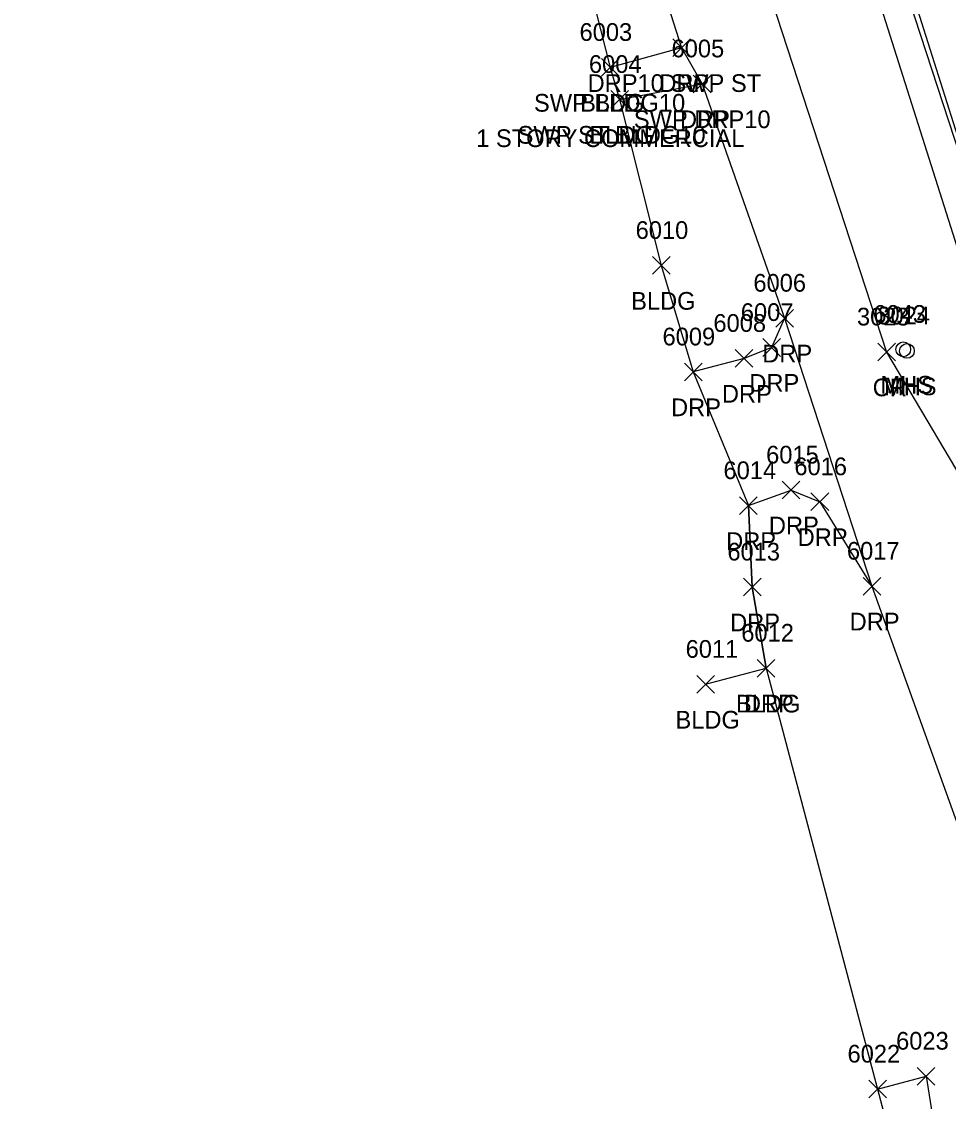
# Model space of a CAD drawing. Extents: x 1462668 to 1465147, y 550359 to 557351.
# Drawn here: x 1464352.3 to 1464457, y 552973.9 to 553095.9 of the extents above; entities that cross this region are included whole.
import ezdxf

# ---------------------------------------------------------------- set-up
doc = ezdxf.new("R2010")
doc.units = 0
for name, color, linetype in [('L_A', 7, 'Continuous'), ('L_I', 7, 'Continuous'), ('L_TIC', 7, 'Continuous'), ('LBC', 7, 'Continuous'), ('LBF', 7, 'Continuous'), ('LELB', 7, 'Continuous'), ('Level 6', 7, 'Continuous'), ('LW', 7, 'Continuous'), ('P_A', 7, 'Continuous'), ('P_I', 7, 'Continuous'), ('P_TIC', 7, 'Continuous'), ('PRC', 7, 'Continuous'), ('R_A', 7, 'Continuous'), ('R_C', 7, 'Continuous'), ('R_I', 7, 'Continuous'), ('R_TIC', 7, 'Continuous'), ('RDP', 7, 'Continuous'), ('RSW', 7, 'Continuous'), ('U_A', 7, 'Continuous'), ('U_I', 7, 'Continuous'), ('USMH', 7, 'Continuous')]:
    doc.layers.add(name, color=color, linetype=linetype)

msp = doc.modelspace()

# ---------------------------------------------------------------- linework, layer by layer
at = {"layer": 'L_TIC'}
for points in [[(1464417.8, 553089.75), (1464419.8, 553091.75)], [(1464419.8, 553089.75), (1464417.8, 553091.75)], [(1464418.85, 553086.13), (1464420.85, 553088.13)], [(1464420.85, 553086.13), (1464418.85, 553088.13)], [(1464423.57, 553067.37), (1464425.57, 553069.37)], [(1464425.57, 553067.37), (1464423.57, 553069.37)], [(1464435.42, 553021.86), (1464437.42, 553023.86)], [(1464437.42, 553021.86), (1464435.42, 553023.86)], [(1464428.58, 553020.04), (1464430.58, 553022.04)], [(1464430.58, 553020.04), (1464428.58, 553022.04)], [(1464453.49, 552975.76), (1464455.49, 552977.76)], [(1464455.49, 552975.76), (1464453.49, 552977.76)], [(1464448.01, 552974.3), (1464450.01, 552976.3)], [(1464450.01, 552974.3), (1464448.01, 552976.3)], [(1464448.01, 552974.3), (1464450.01, 552976.3)], [(1464450.01, 552974.3), (1464448.01, 552976.3)]]:
    msp.add_lwpolyline(points, dxfattribs=at)
at = {"layer": 'LBC'}
for points in [[(1464414, 553109.57), (1464418.8, 553090.75), (1464419.85, 553087.13), (1464424.57, 553068.37)], [(1464429.58, 553021.04), (1464436.42, 553022.86), (1464449.01, 552975.3), (1464451.77, 552964.93), (1464452.05, 552962.83), (1464459.15, 552935.71), (1464460.18, 552931.67), (1464465.4, 552933.5), (1464468.58, 552921.02)]]:
    msp.add_lwpolyline(points, dxfattribs=at)
at = {"layer": 'LBF'}
msp.add_lwpolyline([(1464449.01, 552975.3), (1464454.49, 552976.76), (1464456.19, 552966.03), (1464451.77, 552964.93)], dxfattribs=at)
at = {"layer": 'LELB'}
msp.add_lwpolyline([(1464352.27, 553411.5), (1464356.5, 553400.3), (1464368.34, 553363.69), (1464370.81, 553354.98), (1464381.04, 553323.47), (1464386.21, 553306.7), (1464401.25, 553260.46), (1464415.25, 553216.98), (1464434.49, 553160.38), (1464448.26, 553113.93), (1464461.87, 553070.97), (1464468.27, 553054.08), (1464475.25, 553046.5), (1464486.32, 553025.81), (1464494.29, 553015.43), (1464501.89, 553003.23), (1464511.53, 552976.03), (1464526.79, 552944.9), (1464544.1, 552913.88)], dxfattribs=at)
at = {"layer": 'Level 6'}
msp.add_lwpolyline([(1464414, 553109.57), (1464418.8, 553090.75), (1464419.85, 553087.13), (1464424.57, 553068.37), (1464428.18, 553056.34), (1464434.42, 553041.23), (1464434.86, 553032.03), (1464436.42, 553022.86), (1464449.01, 552975.3), (1464451.77, 552964.93)], dxfattribs=at)
at = {"layer": 'LW'}
msp.add_lwpolyline([(1464414.87, 553216.81), (1464432.86, 553159.42), (1464447.43, 553114.12), (1464461.56, 553070.89), (1464467.28, 553053.84), (1464469.98, 553045.08), (1464479.64, 553018.49)], dxfattribs=at)
at = {"layer": 'P_TIC'}
for points in [[(1464449.03, 553057.59), (1464451.03, 553059.59)], [(1464451.03, 553057.59), (1464449.03, 553059.59)]]:
    msp.add_lwpolyline(points, dxfattribs=at)
at = {"layer": 'PRC'}
msp.add_lwpolyline([(1464376.14, 553304.18), (1464390.38, 553257.47), (1464403.94, 553212.9), (1464421.63, 553155.29), (1464433.47, 553109.28), (1464450.03, 553058.59), (1464461.05, 553039.97)], dxfattribs=at)
at = {"layer": 'R_TIC'}
for points in [[(1464425.87, 553091.98), (1464427.87, 553093.98)], [(1464427.87, 553091.98), (1464425.87, 553093.98)], [(1464425.87, 553091.98), (1464427.87, 553093.98)], [(1464427.87, 553091.98), (1464425.87, 553093.98)], [(1464417.8, 553089.75), (1464419.8, 553091.75)], [(1464419.8, 553089.75), (1464417.8, 553091.75)], [(1464428.19, 553087.89), (1464430.19, 553089.89)], [(1464430.19, 553087.89), (1464428.19, 553089.89)], [(1464428.19, 553087.89), (1464430.19, 553089.89)], [(1464430.19, 553087.89), (1464428.19, 553089.89)], [(1464418.85, 553086.13), (1464420.85, 553088.13)], [(1464420.85, 553086.13), (1464418.85, 553088.13)], [(1464437.5, 553061.41), (1464439.5, 553063.41)], [(1464439.5, 553061.41), (1464437.5, 553063.41)], [(1464437.5, 553061.41), (1464439.5, 553063.41)], [(1464439.5, 553061.41), (1464437.5, 553063.41)], [(1464436.03, 553058.1), (1464438.03, 553060.1)], [(1464438.03, 553058.1), (1464436.03, 553060.1)], [(1464432.93, 553056.87), (1464434.93, 553058.87)], [(1464434.93, 553056.87), (1464432.93, 553058.87)], [(1464427.18, 553055.34), (1464429.18, 553057.34)], [(1464429.18, 553055.34), (1464427.18, 553057.34)], [(1464438.24, 553041.99), (1464440.24, 553043.99)], [(1464440.24, 553041.99), (1464438.24, 553043.99)], [(1464433.42, 553040.23), (1464435.42, 553042.23)], [(1464435.42, 553040.23), (1464433.42, 553042.23)], [(1464441.49, 553040.67), (1464443.49, 553042.67)], [(1464443.49, 553040.67), (1464441.49, 553042.67)], [(1464433.86, 553031.03), (1464435.86, 553033.03)], [(1464435.86, 553031.03), (1464433.86, 553033.03)], [(1464447.37, 553031.13), (1464449.37, 553033.13)], [(1464449.37, 553031.13), (1464447.37, 553033.13)], [(1464447.37, 553031.13), (1464449.37, 553033.13)], [(1464449.37, 553031.13), (1464447.37, 553033.13)], [(1464435.42, 553021.86), (1464437.42, 553023.86)], [(1464437.42, 553021.86), (1464435.42, 553023.86)]]:
    msp.add_lwpolyline(points, dxfattribs=at)
at = {"layer": 'RDP'}
for points in [[(1464420.97, 553189.37), (1464433.49, 553149.53), (1464446.5, 553106.77), (1464473.63, 553021.09), (1464478.49, 553000.05)], [(1464401.02, 553179.23), (1464405.82, 553163.86), (1464407.03, 553160.01), (1464413.26, 553135.59), (1464419.61, 553115.61), (1464426.87, 553092.98), (1464429.19, 553088.89), (1464438.5, 553062.41), (1464448.37, 553032.13), (1464460.52, 552998.3), (1464471.22, 552966.75), (1464480.3, 552939.68), (1464483.57, 552927.53), (1464481.96, 552921.57)], [(1464438.5, 553062.41), (1464437.03, 553059.1), (1464433.93, 553057.87), (1464428.18, 553056.34)], [(1464436.42, 553022.86), (1464434.86, 553032.03), (1464434.42, 553041.23), (1464439.24, 553042.99), (1464442.49, 553041.67), (1464448.37, 553032.13)]]:
    msp.add_lwpolyline(points, dxfattribs=at)
at = {"layer": 'RSW'}
for points in [[(1464426.87, 553092.98), (1464418.8, 553090.75)], [(1464419.85, 553087.13), (1464429.19, 553088.89)]]:
    msp.add_lwpolyline(points, dxfattribs=at)
at = {"layer": 'USMH'}
for p, q in [((1464451.92, 553058.89), (1464451.92, 553058.89)), ((1464452.33, 553058.71), (1464452.33, 553058.71)), ((1464452.76, 553058.89), (1464452.76, 553058.89)), ((1464453.16, 553058.71), (1464453.16, 553058.71))]:
    msp.add_line(p, q, dxfattribs=at)
for centre in [(1464451.92, 553058.89), (1464452.33, 553058.71)]:
    msp.add_circle(centre, 0.833, dxfattribs=at)

# ---------------------------------------------------------------- texts
at = {"layer": 'L_A'}
for p in [(1464415.39, 553085.75), (1464416.44, 553082.13), (1464421.16, 553063.37), (1464433.01, 553017.86), (1464426.17, 553016.04)]:
    msp.add_text('BLDG', height=2, dxfattribs=at).set_placement(p)
at = {"layer": 'L_I'}
for s, p in [('6003', (1464415.33, 553093.75)), ('6004', (1464416.39, 553090.13)), ('6010', (1464421.67, 553071.37)), ('6012', (1464433.61, 553025.86)), ('6011', (1464427.32, 553024.04)), ('6023', (1464451.11, 552979.76)), ('6022', (1464445.62, 552978.3)), ('6022', (1464445.62, 552978.3))]:
    msp.add_text(s, height=2, dxfattribs=at).set_placement(p)
at = {"layer": 'P_A'}
msp.add_text('CR', height=2, dxfattribs=at).set_placement((1464448.46, 553053.59))
at = {"layer": 'P_I'}
msp.add_text('3023', height=2, dxfattribs=at).set_placement((1464446.69, 553061.59))
at = {"layer": 'R_A'}
for s, p in [('DRP10 SWP ST', (1464416.24, 553087.98)), ('DRP', (1464424.35, 553087.98)), ('SWP BLDG10', (1464410.18, 553085.75)), ('SWP DRP10', (1464421.47, 553083.89)), ('DRP', (1464426.68, 553083.89)), ('SWP ST BLDG10', (1464408.33, 553082.13)), ('DRP', (1464435.98, 553057.41)), ('DRP', (1464435.98, 553057.41)), ('DRP', (1464434.52, 553054.1)), ('DRP', (1464431.42, 553052.87)), ('DRP', (1464425.67, 553051.34)), ('DRP', (1464436.73, 553037.99)), ('DRP', (1464439.98, 553036.67)), ('DRP', (1464431.9, 553036.23)), ('DRP', (1464432.35, 553027.03)), ('DRP', (1464445.86, 553027.13)), ('DRP', (1464445.86, 553027.13)), ('DRP', (1464433.91, 553017.86))]:
    msp.add_text(s, height=2, dxfattribs=at).set_placement(p)
at = {"layer": 'R_C'}
msp.add_text('1 STORY COMMERCIAL', height=2, dxfattribs=at).set_placement((1464403.65, 553081.75))
at = {"layer": 'R_I'}
for s, p in [('6003', (1464415.33, 553093.75)), ('6005', (1464425.73, 553091.89)), ('6005', (1464425.73, 553091.89)), ('6004', (1464416.39, 553090.13)), ('6006', (1464434.98, 553065.41)), ('6006', (1464434.98, 553065.41)), ('6007', (1464433.56, 553062.1)), ('6008', (1464430.46, 553060.87)), ('6009', (1464424.71, 553059.34)), ('6015', (1464436.42, 553045.99)), ('6014', (1464431.6, 553044.23)), ('6016', (1464439.61, 553044.67)), ('6013', (1464432.04, 553035.03)), ('6017', (1464445.55, 553035.13)), ('6017', (1464445.55, 553035.13)), ('6012', (1464433.61, 553025.86))]:
    msp.add_text(s, height=2, dxfattribs=at).set_placement(p)
at = {"layer": 'U_A'}
for p in [(1464449.34, 553053.89), (1464449.74, 553053.71)]:
    msp.add_text('MHS', height=2, dxfattribs=at).set_placement(p)
at = {"layer": 'U_I'}
for s, p in [('6043', (1464448.54, 553061.89)), ('3024', (1464448.99, 553061.71))]:
    msp.add_text(s, height=2, dxfattribs=at).set_placement(p)

doc.saveas('drawing.dxf')
